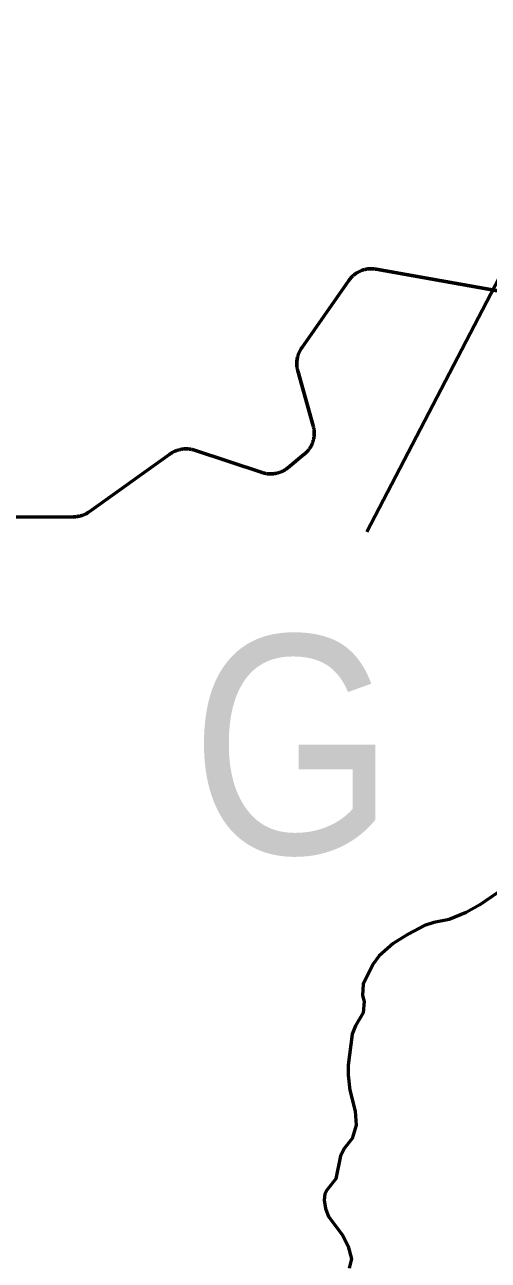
# Model space of a CAD drawing. Extents: x -1643653 to 4543381, y 1624270 to 13878484.
# Drawn here: x 626625 to 628326, y 8964825 to 8969355 of the extents above; entities that cross this region are included whole.
import ezdxf

# ---------------------------------------------------------------- set-up
doc = ezdxf.new("R2010")
doc.units = 0
doc.header["$LTSCALE"] = 200
for name, color, linetype, lineweight in [('1', 7, 'Continuous', 13), ('24', 7, 'Continuous', 25), ('27', 7, 'Continuous', 53), ('31', 7, 'Continuous', 53), ('60', 7, 'Continuous', 53)]:
    doc.layers.add(name, color=color, linetype=linetype, lineweight=lineweight)

msp = doc.modelspace()

# ---------------------------------------------------------------- linework, layer by layer
at = {"layer": '1', "lineweight": 25}
msp.add_spline([(814781, 9009175.5), (814787.2, 9009173.4), (814796.9, 9009173.4), (814799.4, 9009172.4), (814805.1, 9009174.5), (814805.6, 9009176.5), (814811.7, 9009179.5), (814811.7, 9009179.5), (814801.5, 9009181), (814790.7, 9009181.5), (814784.1, 9009183.1), (814777.4, 9009185.1), (814778.4, 9009175.5)], degree=3, dxfattribs=at)
at = {"layer": '24'}
for points in [[(628672.1, 8966222.8), (628644.5, 8966231.7), (628607, 8966237.7), (628560.1, 8966237.6), (628499.1, 8966232.5), (628424.4, 8966210.3), (628380.7, 8966187.2), (628295.1, 8966129), (628244.3, 8966100.9), (628182.1, 8966074.8), (628126, 8966063.7), (628091.9, 8966052.6), (628032.2, 8966021.4), (627977.3, 8965986.3), (627925.1, 8965941.1), (627901.8, 8965910.1), (627866.5, 8965837.9), (627864.4, 8965796.7)], [(627864.4, 8965796.7), (627870.8, 8965773.8), (627867.2, 8965732.7), (627839, 8965684.6), (627827.1, 8965654.5), (627811.8, 8965541.3), (627811.5, 8965505.3), (627817.4, 8965449.2), (627838.1, 8965372.1), (627841, 8965321), (627826.7, 8965271.9), (627798.1, 8965236.8), (627783.4, 8965207.8), (627766.8, 8965123.6), (627733.2, 8965082.5), (627726.4, 8965067.5), (627723.3, 8965046.4), (627728.3, 8965015.4), (627739.7, 8964986.4), (627792.5, 8964916.3), (627811.7, 8964876.3), (627823.6, 8964830.2), (627816, 8964796.2)]]:
    msp.add_lwpolyline(points, dxfattribs=at)
at = {"layer": '27'}
for points in [[(627820.1, 8968424.8), (627821.9, 8968427), (627823.8, 8968429), (627825.8, 8968431.1), (627827.8, 8968433), (627829.9, 8968435), (627832, 8968436.8), (627834.2, 8968438.6), (627836.5, 8968440.3), (627838.8, 8968442), (627841.1, 8968443.6), (627843.5, 8968445.1), (627845.9, 8968446.6), (627848.3, 8968448), (627850.8, 8968449.3), (627853.4, 8968450.6), (627855.9, 8968451.8), (627858.5, 8968452.9), (627861.2, 8968453.9), (627863.8, 8968454.9), (627866.5, 8968455.8), (627869.2, 8968456.6), (627872, 8968457.3), (627874.7, 8968458), (627877.5, 8968458.5), (627880.3, 8968459), (627883.1, 8968459.5), (627885.9, 8968459.8), (627888.7, 8968460.1), (627891.5, 8968460.2), (627894.3, 8968460.3), (627897.2, 8968460.4), (627900, 8968460.3), (627902.8, 8968460.2), (627905.6, 8968459.9), (627908.5, 8968459.6), (627911.2, 8968459.3), (627914, 8968458.8), (627914, 8968458.8), (628826.1, 8968296.3)], [(627820.1, 8968424.8), (627821.9, 8968427), (627823.8, 8968429), (627825.8, 8968431.1), (627827.8, 8968433), (627829.9, 8968435), (627832, 8968436.8), (627834.2, 8968438.6), (627836.5, 8968440.3), (627838.8, 8968442), (627841.1, 8968443.6), (627843.5, 8968445.1), (627845.9, 8968446.6), (627848.3, 8968448), (627850.8, 8968449.3), (627853.4, 8968450.6), (627855.9, 8968451.8), (627858.5, 8968452.9), (627861.2, 8968453.9), (627863.8, 8968454.9), (627866.5, 8968455.8), (627869.2, 8968456.6), (627872, 8968457.3), (627874.7, 8968458), (627877.5, 8968458.5), (627880.3, 8968459), (627883.1, 8968459.5), (627885.9, 8968459.8), (627888.7, 8968460.1), (627891.5, 8968460.2), (627894.3, 8968460.3), (627897.2, 8968460.4), (627900, 8968460.3), (627902.8, 8968460.2), (627905.6, 8968459.9), (627908.5, 8968459.6), (627911.2, 8968459.3), (627914, 8968458.8), (627914, 8968458.8), (628826.1, 8968296.3)], [(627544.8, 8967709.7), (627547.6, 8967710.3), (627550.3, 8967710.9), (627553.1, 8967711.6), (627555.8, 8967712.3), (627558.5, 8967713.2), (627561.2, 8967714.1), (627563.8, 8967715.1), (627566.5, 8967716.2), (627569, 8967717.3), (627571.6, 8967718.6), (627574.1, 8967719.8), (627576.6, 8967721.2), (627579, 8967722.6), (627581.4, 8967724.1), (627583.8, 8967725.7), (627586.1, 8967727.3), (627588.3, 8967729), (627590.6, 8967730.8), (627650.8, 8967780.1), (627652.8, 8967781.8), (627654.9, 8967783.7), (627657, 8967785.6), (627659, 8967787.6), (627661, 8967789.7), (627662.8, 8967791.8), (627664.7, 8967794), (627666.4, 8967796.2), (627668.1, 8967798.4), (627669.8, 8967800.7), (627671.3, 8967803.1), (627672.8, 8967805.5), (627674.3, 8967807.9), (627675.7, 8967810.4), (627676.9, 8967812.9), (627678.2, 8967815.5), (627679.3, 8967818), (627680.4, 8967820.7), (627681.4, 8967823.3), (627682.3, 8967826), (627683.2, 8967828.7), (627684, 8967831.4), (627684.7, 8967834.1), (627685.3, 8967836.9), (627685.8, 8967839.7), (627686.3, 8967842.5), (627686.7, 8967845.2), (627687, 8967848.1), (627687.2, 8967850.9), (627687.3, 8967853.7), (627687.4, 8967856.5), (627687.4, 8967859.4), (627687.3, 8967862.2), (627687.1, 8967865), (627686.9, 8967867.8), (627686.5, 8967870.6), (627686.1, 8967873.4), (627685.6, 8967876.2), (627685.1, 8967879), (627684.4, 8967881.7), (627683.7, 8967884.5), (627627.1, 8968086.2), (627626.8, 8968087), (627626.1, 8968089.7), (627625.5, 8968092.5), (627625, 8968095.2), (627624.5, 8968098), (627624.1, 8968100.8), (627623.8, 8968103.6), (627623.6, 8968106.5), (627623.4, 8968109.3), (627623.3, 8968112.1), (627623.3, 8968114.9), (627623.4, 8968117.8), (627623.6, 8968120.6), (627623.8, 8968123.4), (627624.2, 8968126.2), (627624.6, 8968129), (627625.1, 8968131.8), (627625.6, 8968134.6), (627626.3, 8968137.3), (627627, 8968140.1), (627627.8, 8968142.8), (627628.7, 8968145.5), (627629.6, 8968148.1), (627630.7, 8968150.8), (627631.8, 8968153.4), (627632.9, 8968155.9), (627634.2, 8968158.5), (627635.5, 8968161), (627636.9, 8968163.5), (627638.3, 8968165.9), (627639.8, 8968168.3), (627641.4, 8968170.6), (627641.4, 8968170.6), (627814.6, 8968417.7), (627814.6, 8968417.7), (627814.9, 8968418.1), (627816.5, 8968420.4), (627818.3, 8968422.6), (627820.1, 8968424.8)], [(627544.8, 8967709.7), (627547.6, 8967710.3), (627550.3, 8967710.9), (627553.1, 8967711.6), (627555.8, 8967712.3), (627558.5, 8967713.2), (627561.2, 8967714.1), (627563.8, 8967715.1), (627566.5, 8967716.2), (627569, 8967717.3), (627571.6, 8967718.6), (627574.1, 8967719.8), (627576.6, 8967721.2), (627579, 8967722.6), (627581.4, 8967724.1), (627583.8, 8967725.7), (627586.1, 8967727.3), (627588.3, 8967729), (627590.6, 8967730.8), (627650.8, 8967780.1), (627652.8, 8967781.8), (627654.9, 8967783.7), (627657, 8967785.6), (627659, 8967787.6), (627661, 8967789.7), (627662.8, 8967791.8), (627664.7, 8967794), (627666.4, 8967796.2), (627668.1, 8967798.4), (627669.8, 8967800.7), (627671.3, 8967803.1), (627672.8, 8967805.5), (627674.3, 8967807.9), (627675.7, 8967810.4), (627676.9, 8967812.9), (627678.2, 8967815.5), (627679.3, 8967818), (627680.4, 8967820.7), (627681.4, 8967823.3), (627682.3, 8967826), (627683.2, 8967828.7), (627684, 8967831.4), (627684.7, 8967834.1), (627685.3, 8967836.9), (627685.8, 8967839.7), (627686.3, 8967842.5), (627686.7, 8967845.2), (627687, 8967848.1), (627687.2, 8967850.9), (627687.3, 8967853.7), (627687.4, 8967856.5), (627687.4, 8967859.4), (627687.3, 8967862.2), (627687.1, 8967865), (627686.9, 8967867.8), (627686.5, 8967870.6), (627686.1, 8967873.4), (627685.6, 8967876.2), (627685.1, 8967879), (627684.4, 8967881.7), (627683.7, 8967884.5), (627627.1, 8968086.2), (627626.8, 8968087), (627626.1, 8968089.7), (627625.5, 8968092.5), (627625, 8968095.2), (627624.5, 8968098), (627624.1, 8968100.8), (627623.8, 8968103.6), (627623.6, 8968106.5), (627623.4, 8968109.3), (627623.3, 8968112.1), (627623.3, 8968114.9), (627623.4, 8968117.8), (627623.6, 8968120.6), (627623.8, 8968123.4), (627624.2, 8968126.2), (627624.6, 8968129), (627625.1, 8968131.8), (627625.6, 8968134.6), (627626.3, 8968137.3), (627627, 8968140.1), (627627.8, 8968142.8), (627628.7, 8968145.5), (627629.6, 8968148.1), (627630.7, 8968150.8), (627631.8, 8968153.4), (627632.9, 8968155.9), (627634.2, 8968158.5), (627635.5, 8968161), (627636.9, 8968163.5), (627638.3, 8968165.9), (627639.8, 8968168.3), (627641.4, 8968170.6), (627641.4, 8968170.6), (627814.6, 8968417.7), (627814.6, 8968417.7), (627814.9, 8968418.1), (627816.5, 8968420.4), (627818.3, 8968422.6), (627820.1, 8968424.8)], [(625991, 8967548.8), (626804.2, 8967551), (626806.5, 8967551), (626809.4, 8967551.1), (626812.2, 8967551.3), (626815, 8967551.6), (626817.8, 8967552), (626820.6, 8967552.4), (626823.4, 8967552.9), (626826.1, 8967553.5), (626828.9, 8967554.2), (626831.6, 8967554.9), (626834.3, 8967555.7), (626837, 8967556.6), (626839.7, 8967557.6), (626842.3, 8967558.6), (626844.9, 8967559.8), (626847.5, 8967561), (626850, 8967562.2), (626852.5, 8967563.6), (626854.9, 8967565), (626857.3, 8967566.4), (626859.7, 8967568), (626862, 8967569.6), (627158.1, 8967780.8), (627158.1, 8967780.8), (627159.3, 8967781.7), (627161.6, 8967783.3), (627164, 8967784.8), (627166.4, 8967786.3), (627168.9, 8967787.7), (627171.4, 8967789), (627173.9, 8967790.3), (627176.5, 8967791.4), (627179.1, 8967792.6), (627181.7, 8967793.6), (627184.4, 8967794.5), (627187.1, 8967795.4), (627189.8, 8967796.2), (627192.5, 8967797), (627195.3, 8967797.6), (627198, 8967798.2), (627200.8, 8967798.7), (627203.6, 8967799.1), (627206.4, 8967799.4), (627209.2, 8967799.7), (627212.1, 8967799.9), (627214.9, 8967800), (627217.7, 8967800), (627220.6, 8967799.9), (627223.4, 8967799.8), (627226.2, 8967799.6), (627229, 8967799.3), (627231.8, 8967798.9), (627234.6, 8967798.4), (627237.4, 8967797.9), (627240.1, 8967797.3), (627242.9, 8967796.6), (627245.6, 8967795.8), (627248.3, 8967795), (627495.9, 8967713.2), (627497.3, 8967712.8), (627500, 8967711.9), (627502.7, 8967711.2), (627505.5, 8967710.6), (627508.2, 8967710), (627511, 8967709.5), (627513.8, 8967709.1), (627516.6, 8967708.7), (627519.5, 8967708.5), (627522.3, 8967708.3), (627525.1, 8967708.2), (627527.9, 8967708.2), (627530.8, 8967708.2), (627533.6, 8967708.4), (627536.4, 8967708.6), (627539.2, 8967708.9), (627542, 8967709.3), (627544.8, 8967709.7)], [(625991, 8967548.8), (626804.2, 8967551), (626806.5, 8967551), (626809.4, 8967551.1), (626812.2, 8967551.3), (626815, 8967551.6), (626817.8, 8967552), (626820.6, 8967552.4), (626823.4, 8967552.9), (626826.1, 8967553.5), (626828.9, 8967554.2), (626831.6, 8967554.9), (626834.3, 8967555.7), (626837, 8967556.6), (626839.7, 8967557.6), (626842.3, 8967558.6), (626844.9, 8967559.8), (626847.5, 8967561), (626850, 8967562.2), (626852.5, 8967563.6), (626854.9, 8967565), (626857.3, 8967566.4), (626859.7, 8967568), (626862, 8967569.6), (627158.1, 8967780.8), (627158.1, 8967780.8), (627159.3, 8967781.7), (627161.6, 8967783.3), (627164, 8967784.8), (627166.4, 8967786.3), (627168.9, 8967787.7), (627171.4, 8967789), (627173.9, 8967790.3), (627176.5, 8967791.4), (627179.1, 8967792.6), (627181.7, 8967793.6), (627184.4, 8967794.5), (627187.1, 8967795.4), (627189.8, 8967796.2), (627192.5, 8967797), (627195.3, 8967797.6), (627198, 8967798.2), (627200.8, 8967798.7), (627203.6, 8967799.1), (627206.4, 8967799.4), (627209.2, 8967799.7), (627212.1, 8967799.9), (627214.9, 8967800), (627217.7, 8967800), (627220.6, 8967799.9), (627223.4, 8967799.8), (627226.2, 8967799.6), (627229, 8967799.3), (627231.8, 8967798.9), (627234.6, 8967798.4), (627237.4, 8967797.9), (627240.1, 8967797.3), (627242.9, 8967796.6), (627245.6, 8967795.8), (627248.3, 8967795), (627495.9, 8967713.2), (627497.3, 8967712.8), (627500, 8967711.9), (627502.7, 8967711.2), (627505.5, 8967710.6), (627508.2, 8967710), (627511, 8967709.5), (627513.8, 8967709.1), (627516.6, 8967708.7), (627519.5, 8967708.5), (627522.3, 8967708.3), (627525.1, 8967708.2), (627527.9, 8967708.2), (627530.8, 8967708.2), (627533.6, 8967708.4), (627536.4, 8967708.6), (627539.2, 8967708.9), (627542, 8967709.3), (627544.8, 8967709.7)], [(628672.1, 8966222.8), (628644.5, 8966231.7), (628607, 8966237.7), (628560.1, 8966237.6), (628499.1, 8966232.5), (628424.4, 8966210.3), (628380.7, 8966187.2), (628295.1, 8966129), (628244.3, 8966100.9), (628182.1, 8966074.8), (628126, 8966063.7), (628091.9, 8966052.6), (628032.2, 8966021.4), (627977.3, 8965986.3), (627925.1, 8965941.1), (627901.8, 8965910.1), (627866.5, 8965837.9), (627864.4, 8965796.7)], [(628672.1, 8966222.8), (628644.5, 8966231.7), (628607, 8966237.7), (628560.1, 8966237.6), (628499.1, 8966232.5), (628424.4, 8966210.3), (628380.7, 8966187.2), (628295.1, 8966129), (628244.3, 8966100.9), (628182.1, 8966074.8), (628126, 8966063.7), (628091.9, 8966052.6), (628032.2, 8966021.4), (627977.3, 8965986.3), (627925.1, 8965941.1), (627901.8, 8965910.1), (627866.5, 8965837.9), (627864.4, 8965796.7)], [(627864.4, 8965796.7), (627870.8, 8965773.8), (627867.2, 8965732.7), (627839, 8965684.6), (627827.1, 8965654.5), (627811.8, 8965541.3), (627811.5, 8965505.3), (627817.4, 8965449.2), (627838.1, 8965372.1), (627841, 8965321), (627826.7, 8965271.9), (627798.1, 8965236.8), (627783.4, 8965207.8), (627766.8, 8965123.6), (627733.2, 8965082.5), (627726.4, 8965067.5), (627723.3, 8965046.4), (627728.3, 8965015.4), (627739.7, 8964986.4), (627792.5, 8964916.3), (627811.7, 8964876.3), (627823.6, 8964830.2), (627816, 8964796.2)], [(627864.4, 8965796.7), (627870.8, 8965773.8), (627867.2, 8965732.7), (627839, 8965684.6), (627827.1, 8965654.5), (627811.8, 8965541.3), (627811.5, 8965505.3), (627817.4, 8965449.2), (627838.1, 8965372.1), (627841, 8965321), (627826.7, 8965271.9), (627798.1, 8965236.8), (627783.4, 8965207.8), (627766.8, 8965123.6), (627733.2, 8965082.5), (627726.4, 8965067.5), (627723.3, 8965046.4), (627728.3, 8965015.4), (627739.7, 8964986.4), (627792.5, 8964916.3), (627811.7, 8964876.3), (627823.6, 8964830.2), (627816, 8964796.2)]]:
    msp.add_lwpolyline(points, dxfattribs=at)
at = {"layer": '31'}
msp.add_line((627880.6, 8967495.4), (628803.8, 8969269.6), dxfattribs=at)
at = {"layer": '60'}
for points in [[(628834.9, 8968294.7), (627914, 8968458.8), (627914, 8968458.8), (627911.2, 8968459.3), (627908.5, 8968459.6), (627905.6, 8968459.9), (627902.8, 8968460.2), (627900, 8968460.3), (627897.2, 8968460.4), (627894.3, 8968460.3), (627891.5, 8968460.2), (627888.7, 8968460.1), (627885.9, 8968459.8), (627883.1, 8968459.5), (627880.3, 8968459), (627877.5, 8968458.5), (627874.7, 8968458), (627872, 8968457.3), (627869.2, 8968456.6), (627866.5, 8968455.8), (627863.8, 8968454.9), (627861.2, 8968453.9), (627858.5, 8968452.9), (627855.9, 8968451.8), (627853.4, 8968450.6), (627850.8, 8968449.3), (627848.3, 8968448), (627845.9, 8968446.6), (627843.5, 8968445.1), (627841.1, 8968443.6), (627838.8, 8968442), (627836.5, 8968440.3), (627834.2, 8968438.6), (627832, 8968436.8), (627829.9, 8968435), (627827.8, 8968433), (627825.8, 8968431.1), (627823.8, 8968429), (627821.9, 8968427), (627820.1, 8968424.8)], [(627820.1, 8968424.8), (627818.3, 8968422.6), (627816.5, 8968420.4), (627814.9, 8968418.1), (627814.6, 8968417.7), (627814.6, 8968417.7), (627641.4, 8968170.6), (627641.4, 8968170.6), (627639.8, 8968168.3), (627638.3, 8968165.9), (627636.9, 8968163.5), (627635.5, 8968161), (627634.2, 8968158.5), (627632.9, 8968155.9), (627631.8, 8968153.4), (627630.7, 8968150.8), (627629.6, 8968148.1), (627628.7, 8968145.5), (627627.8, 8968142.8), (627627, 8968140.1), (627626.3, 8968137.3), (627625.6, 8968134.6), (627625.1, 8968131.8), (627624.6, 8968129), (627624.2, 8968126.2), (627623.8, 8968123.4), (627623.6, 8968120.6), (627623.4, 8968117.8), (627623.3, 8968114.9), (627623.3, 8968112.1), (627623.4, 8968109.3), (627623.6, 8968106.5), (627623.8, 8968103.6), (627624.1, 8968100.8), (627624.5, 8968098), (627625, 8968095.2), (627625.5, 8968092.5), (627626.1, 8968089.7), (627626.8, 8968087), (627627.1, 8968086.2), (627683.7, 8967884.5), (627684.4, 8967881.7), (627685.1, 8967879), (627685.6, 8967876.2), (627686.1, 8967873.4), (627686.5, 8967870.6), (627686.9, 8967867.8), (627687.1, 8967865), (627687.3, 8967862.2), (627687.4, 8967859.4), (627687.4, 8967856.5), (627687.3, 8967853.7), (627687.2, 8967850.9), (627687, 8967848.1), (627686.7, 8967845.2), (627686.3, 8967842.5), (627685.8, 8967839.7), (627685.3, 8967836.9), (627684.7, 8967834.1), (627684, 8967831.4), (627683.2, 8967828.7), (627682.3, 8967826), (627681.4, 8967823.3), (627680.4, 8967820.7), (627679.3, 8967818), (627678.2, 8967815.5), (627676.9, 8967812.9), (627675.7, 8967810.4), (627674.3, 8967807.9), (627672.8, 8967805.5), (627671.3, 8967803.1), (627669.8, 8967800.7), (627668.1, 8967798.4), (627666.4, 8967796.2), (627664.7, 8967794), (627662.8, 8967791.8), (627661, 8967789.7), (627659, 8967787.6), (627657, 8967785.6), (627654.9, 8967783.7), (627652.8, 8967781.8), (627650.8, 8967780.1), (627590.6, 8967730.8), (627588.3, 8967729), (627586.1, 8967727.3), (627583.8, 8967725.7), (627581.4, 8967724.1), (627579, 8967722.6), (627576.6, 8967721.2), (627574.1, 8967719.8), (627571.6, 8967718.6), (627569, 8967717.3), (627566.5, 8967716.2), (627563.8, 8967715.1), (627561.2, 8967714.1), (627558.5, 8967713.2), (627555.8, 8967712.3), (627553.1, 8967711.6), (627550.3, 8967710.9), (627547.6, 8967710.3), (627544.8, 8967709.7)], [(627544.8, 8967709.7), (627542, 8967709.3), (627539.2, 8967708.9), (627536.4, 8967708.6), (627533.6, 8967708.4), (627530.8, 8967708.2), (627527.9, 8967708.2), (627525.1, 8967708.2), (627522.3, 8967708.3), (627519.5, 8967708.5), (627516.6, 8967708.7), (627513.8, 8967709.1), (627511, 8967709.5), (627508.2, 8967710), (627505.5, 8967710.6), (627502.7, 8967711.2), (627500, 8967711.9), (627497.3, 8967712.8), (627495.9, 8967713.2), (627248.3, 8967795), (627245.6, 8967795.8), (627242.9, 8967796.6), (627240.1, 8967797.3), (627237.4, 8967797.9), (627234.6, 8967798.4), (627231.8, 8967798.9), (627229, 8967799.3), (627226.2, 8967799.6), (627223.4, 8967799.8), (627220.6, 8967799.9), (627217.7, 8967800), (627214.9, 8967800), (627212.1, 8967799.9), (627209.2, 8967799.7), (627206.4, 8967799.4), (627203.6, 8967799.1), (627200.8, 8967798.7), (627198, 8967798.2), (627195.3, 8967797.6), (627192.5, 8967797), (627189.8, 8967796.2), (627187.1, 8967795.4), (627184.4, 8967794.5), (627181.7, 8967793.6), (627179.1, 8967792.6), (627176.5, 8967791.4), (627173.9, 8967790.3), (627171.4, 8967789), (627168.9, 8967787.7), (627166.4, 8967786.3), (627164, 8967784.8), (627161.6, 8967783.3), (627159.3, 8967781.7), (627158.1, 8967780.8), (627158.1, 8967780.8), (626862, 8967569.6), (626859.7, 8967568), (626857.3, 8967566.4), (626854.9, 8967565), (626852.5, 8967563.6), (626850, 8967562.2), (626847.5, 8967561), (626844.9, 8967559.8), (626842.3, 8967558.6), (626839.7, 8967557.6), (626837, 8967556.6), (626834.3, 8967555.7), (626831.6, 8967554.9), (626828.9, 8967554.2), (626826.1, 8967553.5), (626823.4, 8967552.9), (626820.6, 8967552.4), (626817.8, 8967552), (626815, 8967551.6), (626812.2, 8967551.3), (626809.4, 8967551.1), (626806.5, 8967551), (626804.2, 8967551), (625991, 8967548.8)]]:
    msp.add_lwpolyline(points, dxfattribs=at)

# ---------------------------------------------------------------- texts
at = {"layer": '31', "width": 0.9}
msp.add_text('G', height=800, dxfattribs=at).set_placement((627234.4, 8966315.7))

doc.saveas('drawing.dxf')
